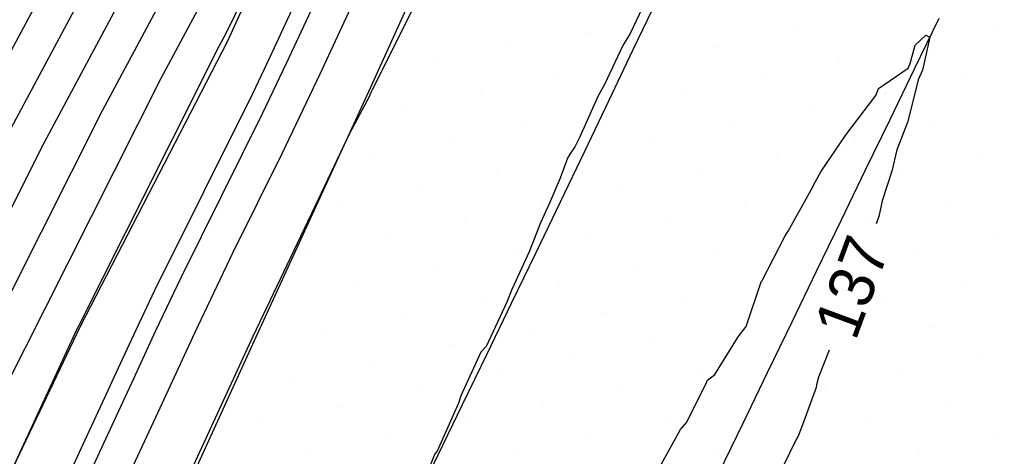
# Model space of a CAD drawing. Extents: x 2354170 to 2357230, y 866100 to 868290.
# Drawn here: x 2355726.29 to 2355769.98, y 867351.41 to 867370.82 of the extents above; entities that cross this region are included whole.
import ezdxf

# ---------------------------------------------------------------- set-up
doc = ezdxf.new("R2010")
doc.units = 0
for name, color, linetype in [('Default', 7, 'Continuous'), ('DTM Contours Major', 7, 'Continuous'), ('DTM Contours Minor', 7, 'Continuous'), ('DTM Contours Minor Text', 7, 'Continuous'), ('Exist DTM Breakline', 7, 'Continuous'), ('Exist DTM Scan Elevation Point', 7, 'Continuous'), ('Exist Roads EOP', 7, 'Continuous'), ('PH Exist DTM Breakline', 7, 'Continuous')]:
    doc.layers.add(name, color=color, linetype=linetype)

msp = doc.modelspace()

# ---------------------------------------------------------------- linework, layer by layer
at = {"layer": 'Default'}
for points in [[(2355769.82, 867458.94), (2355767.715, 867455.068), (2355765.889, 867451.887), (2355755.883, 867433.194), (2355755.161, 867431.89), (2355745.634, 867413.361), (2355742.902, 867408.522), (2355742.236, 867407.305), (2355741.478, 867405.907), (2355741.211, 867403.801), (2355735.557, 867387.718), (2355734.037, 867384.621), (2355725.897, 867369.421)], [(2355763.339, 867433.008), (2355755.907, 867419.579), (2355752.51, 867412.973), (2355745.659, 867395.22), (2355744.681, 867392.436), (2355735.188, 867373.099), (2355732.564, 867368.198), (2355727.402, 867357.934), (2355725.667, 867354.495), (2355715.685, 867332.91), (2355714.407, 867331.733), (2355709.843, 867329.022), (2355703.702, 867316.161), (2355701.399, 867307.349)], [(2355705.794, 867307.368), (2355716.754, 867330.702), (2355716.866, 867330.954), (2355716.978, 867331.201), (2355717.088, 867331.447), (2355717.208, 867331.699), (2355726.297, 867351.56), (2355728.847, 867357.075), (2355728.916, 867357.211), (2355735.161, 867369.631), (2355735.476, 867370.219), (2355738.577, 867376.536), (2355746.247, 867391.695), (2355746.5, 867392.261), (2355746.506, 867392.275), (2355746.512, 867392.288), (2355746.779, 867392.837), (2355747.04, 867393.412), (2355747.304, 867393.982), (2355750.639, 867403.017), (2355755.086, 867414.543), (2355756.093, 867416.501), (2355765.203, 867432.962)], [(2355755.348, 867428.812), (2355744.782, 867408.263), (2355743.255, 867404.307), (2355737.838, 867388.898), (2355734.325, 867381.741), (2355724.771, 867363.901)], [(2355767.008, 867426.391), (2355763.788, 867420.128), (2355761.427, 867416.216), (2355759.81, 867412.78), (2355758.203, 867409.318), (2355756.587, 867405.813), (2355753.888, 867398.499), (2355752.064, 867394.565), (2355750.259, 867390.596), (2355748.42, 867386.807), (2355748.376, 867386.718), (2355748.332, 867386.621), (2355746.586, 867382.713), (2355743.024, 867375.672), (2355741.302, 867371.976), (2355739.632, 867368.388), (2355737.966, 867364.884), (2355735.768, 867360.463), (2355734.059, 867356.883), (2355732.435, 867353.352), (2355730.821, 867349.884), (2355729.239, 867346.424), (2355725.037, 867337.242)], [(2355755.534, 867425.734), (2355747.358, 867409.833), (2355744.056, 867401.278), (2355740.119, 867390.077), (2355734.612, 867378.86), (2355727.369, 867365.333), (2355724.374, 867359.379)], [(2355751.986, 867415.395), (2355749.934, 867411.403), (2355744.858, 867398.249), (2355742.4, 867391.257), (2355734.9, 867375.98), (2355729.966, 867366.766), (2355725.888, 867358.656), (2355722.487, 867351.915), (2355714.58, 867334.817), (2355711.8, 867332.258), (2355705.537, 867328.536)], [(2355712.46, 867315.791), (2355717.619, 867326.775), (2355718.483, 867328.719), (2355719.344, 867330.626), (2355720.197, 867332.525), (2355721.123, 867334.47), (2355729.106, 867351.916), (2355729.88, 867353.61), (2355730.67, 867355.307), (2355731.465, 867357.036), (2355732.302, 867358.788), (2355736.651, 867367.536), (2355737.423, 867369.16), (2355738.197, 867370.823), (2355738.995, 867372.536), (2355746.416, 867387.204), (2355747.416, 867389.441), (2355747.441, 867389.497), (2355747.466, 867389.548), (2355748.519, 867391.717), (2355749.552, 867393.988), (2355750.596, 867396.24), (2355754.39, 867406.52)], [(2355744.354, 867372.467), (2355741.966, 867367.689), (2355741.905, 867367.574), (2355741.826, 867367.387), (2355740.954, 867365.751), (2355739.281, 867362.232), (2355739.234, 867362.138), (2355736.652, 867356.731), (2355734.199, 867351.396), (2355731.762, 867346.158), (2355729.372, 867340.931), (2355728.952, 867340.014), (2355726.416, 867334.681), (2355724.078, 867329.477)], [(2355754.229, 867371.898), (2355753.433, 867370.197), (2355753.106, 867369.673), (2355752.296, 867367.927), (2355752.018, 867367.432), (2355751.19, 867365.6), (2355750.976, 867365.169), (2355750.76, 867364.838), (2355750.652, 867364.653), (2355750.326, 867363.772), (2355749.846, 867362.662), (2355749.444, 867361.785), (2355748.941, 867360.492), (2355748.169, 867358.819), (2355747.945, 867358.258), (2355747.04, 867356.292), (2355746.793, 867356.038), (2355745.906, 867354.103), (2355745.796, 867353.774), (2355744.851, 867351.63), (2355744.744, 867351.518), (2355743.869, 867349.33)]]:
    msp.add_lwpolyline(points, dxfattribs=at)
at = {"layer": 'DTM Contours Major'}
msp.add_lwpolyline([(2355751.986, 867415.395), (2355749.934, 867411.403), (2355744.858, 867398.249), (2355742.4, 867391.257), (2355734.9, 867375.98), (2355729.966, 867366.766), (2355725.888, 867358.656), (2355722.487, 867351.915), (2355714.58, 867334.817), (2355711.8, 867332.258), (2355705.537, 867328.536)], dxfattribs=at)
at = {"layer": 'DTM Contours Minor'}
for points in [[(2355766.979, 867430.511), (2355760.572, 867418.049), (2355759.208, 867415.789), (2355758.273, 867413.804), (2355757.345, 867411.804), (2355756.412, 867409.779), (2355751.694, 867396.993), (2355750.389, 867394.181), (2355749.099, 867391.343), (2355747.784, 867388.634), (2355747.753, 867388.571), (2355747.721, 867388.501), (2355746.473, 867385.707), (2355740.338, 867373.581), (2355739.232, 867371.207), (2355738.16, 867368.903), (2355737.089, 867366.652), (2355733.457, 867359.346), (2355732.33, 867356.985), (2355731.258, 867354.655), (2355730.194, 867352.368), (2355729.15, 867350.085), (2355722.427, 867335.394)], [(2355754.829, 867351.071), (2355755.67, 867352.597), (2355755.958, 867352.927), (2355756.836, 867354.684), (2355756.876, 867354.796), (2355757.194, 867355.049), (2355758.235, 867356.717), (2355758.586, 867357.178), (2355759.263, 867359.157), (2355759.28, 867359.194), (2355759.283, 867359.199), (2355760.329, 867361.211), (2355760.46, 867361.418), (2355761.482, 867363.25), (2355761.669, 867363.616), (2355761.908, 867364.051), (2355763.033, 867365.711), (2355764.351, 867367.443), (2355764.472, 867367.757), (2355765.801, 867368.658), (2355765.888, 867368.864), (2355766.101, 867369.676), (2355766.577, 867370.125), (2355766.761, 867370.044), (2355766.427, 867368.573), (2355766.243, 867368.135), (2355765.779, 867366.29), (2355765.295, 867365.034), (2355765.074, 867364.088), (2355764.644, 867362.758), (2355764.494, 867362.06), (2355764.398, 867361.811), (2355764.366, 867361.746)], [(2355762.282, 867356.129), (2355761.805, 867354.926), (2355761.717, 867354.591), (2355761.7, 867354.469), (2355761.137, 867352.927), (2355760.906, 867352.309), (2355760.832, 867352.179), (2355759.916, 867350.303)]]:
    msp.add_lwpolyline(points, dxfattribs=at)
at = {"layer": 'Exist DTM Breakline'}
for points in [[(2355743.813, 867349.215), (2355744.9, 867351.466), (2355745.987, 867353.717), (2355747.074, 867355.969), (2355748.162, 867358.22), (2355749.249, 867360.471), (2355750.337, 867362.722), (2355751.419, 867364.975), (2355752.497, 867367.231), (2355753.575, 867369.487), (2355754.653, 867371.742)], [(2355757.365, 867350.634), (2355758.454, 867352.884), (2355759.543, 867355.134), (2355760.632, 867357.384), (2355761.722, 867359.634), (2355762.811, 867361.885), (2355763.9, 867364.135), (2355764.99, 867366.385), (2355766.079, 867368.635), (2355767.168, 867370.885)]]:
    msp.add_lwpolyline(points, dxfattribs=at)
at = {"layer": 'Exist DTM Scan Elevation Point'}
for p, q in [((2355760.637, 867370.294), (2355760.637, 867370.294)), ((2355769.65, 867370.326), (2355769.65, 867370.326)), ((2355751.623, 867370.262), (2355751.623, 867370.262)), ((2355748.158, 867369.557), (2355748.158, 867369.557)), ((2355757.172, 867369.589), (2355757.172, 867369.589)), ((2355766.186, 867369.62), (2355766.186, 867369.62)), ((2355744.694, 867368.851), (2355744.694, 867368.851)), ((2355753.708, 867368.883), (2355753.708, 867368.883)), ((2355762.722, 867368.915), (2355762.722, 867368.915)), ((2355750.243, 867368.178), (2355750.243, 867368.178)), ((2355759.257, 867368.209), (2355759.257, 867368.209)), ((2355768.271, 867368.241), (2355768.271, 867368.241)), ((2355746.779, 867367.472), (2355746.779, 867367.472)), ((2355755.793, 867367.504), (2355755.793, 867367.504)), ((2355764.807, 867367.535), (2355764.807, 867367.535)), ((2355761.342, 867366.83), (2355761.342, 867366.83)), ((2355743.314, 867366.766), (2355743.314, 867366.766)), ((2355748.864, 867366.093), (2355748.864, 867366.093)), ((2355757.878, 867366.124), (2355757.878, 867366.124)), ((2355766.891, 867366.156), (2355766.891, 867366.156)), ((2355745.399, 867365.387), (2355745.399, 867365.387)), ((2355754.413, 867365.419), (2355754.413, 867365.419)), ((2355763.427, 867365.45), (2355763.427, 867365.45)), ((2355741.935, 867364.681), (2355741.935, 867364.681)), ((2355750.949, 867364.713), (2355750.949, 867364.713)), ((2355759.963, 867364.745), (2355759.963, 867364.745)), ((2355768.976, 867364.776), (2355768.976, 867364.776)), ((2355747.484, 867364.008), (2355747.484, 867364.008)), ((2355756.498, 867364.039), (2355756.498, 867364.039)), ((2355765.512, 867364.071), (2355765.512, 867364.071)), ((2355744.02, 867363.302), (2355744.02, 867363.302)), ((2355753.034, 867363.334), (2355753.034, 867363.334)), ((2355762.048, 867363.365), (2355762.048, 867363.365)), ((2355740.556, 867362.596), (2355740.556, 867362.596)), ((2355749.569, 867362.628), (2355749.569, 867362.628)), ((2355758.583, 867362.66), (2355758.583, 867362.66)), ((2355767.597, 867362.691), (2355767.597, 867362.691)), ((2355764.133, 867361.986), (2355764.133, 867361.986)), ((2355746.105, 867361.923), (2355746.105, 867361.923)), ((2355755.119, 867361.954), (2355755.119, 867361.954)), ((2355742.641, 867361.217), (2355742.641, 867361.217)), ((2355751.654, 867361.249), (2355751.654, 867361.249)), ((2355760.668, 867361.28), (2355760.668, 867361.28)), ((2355769.682, 867361.312), (2355769.682, 867361.312)), ((2355739.176, 867360.511), (2355739.176, 867360.511)), ((2355748.19, 867360.543), (2355748.19, 867360.543)), ((2355757.204, 867360.575), (2355757.204, 867360.575)), ((2355766.218, 867360.606), (2355766.218, 867360.606)), ((2355744.726, 867359.838), (2355744.726, 867359.838)), ((2355753.739, 867359.869), (2355753.739, 867359.869)), ((2355762.753, 867359.901), (2355762.753, 867359.901)), ((2355741.261, 867359.132), (2355741.261, 867359.132)), ((2355750.275, 867359.164), (2355750.275, 867359.164)), ((2355759.289, 867359.195), (2355759.289, 867359.195)), ((2355768.303, 867359.227), (2355768.303, 867359.227)), ((2355755.824, 867358.49), (2355755.824, 867358.49)), ((2355764.838, 867358.521), (2355764.838, 867358.521)), ((2355737.797, 867358.426), (2355737.797, 867358.426)), ((2355746.811, 867358.458), (2355746.811, 867358.458)), ((2355743.346, 867357.753), (2355743.346, 867357.753)), ((2355752.36, 867357.784), (2355752.36, 867357.784)), ((2355761.374, 867357.816), (2355761.374, 867357.816)), ((2355739.882, 867357.047), (2355739.882, 867357.047)), ((2355748.896, 867357.079), (2355748.896, 867357.079)), ((2355757.909, 867357.11), (2355757.909, 867357.11)), ((2355766.923, 867357.142), (2355766.923, 867357.142)), ((2355745.431, 867356.373), (2355745.431, 867356.373)), ((2355754.445, 867356.405), (2355754.445, 867356.405)), ((2355763.459, 867356.437), (2355763.459, 867356.437)), ((2355741.967, 867355.668), (2355741.967, 867355.668)), ((2355750.981, 867355.699), (2355750.981, 867355.699)), ((2355759.994, 867355.731), (2355759.994, 867355.731)), ((2355769.008, 867355.763), (2355769.008, 867355.763)), ((2355747.516, 867354.994), (2355747.516, 867354.994)), ((2355756.53, 867355.025), (2355756.53, 867355.025)), ((2355765.544, 867355.057), (2355765.544, 867355.057)), ((2355738.502, 867354.962), (2355738.502, 867354.962)), ((2355744.052, 867354.288), (2355744.052, 867354.288)), ((2355753.066, 867354.32), (2355753.066, 867354.32)), ((2355762.079, 867354.352), (2355762.079, 867354.352)), ((2355767.629, 867353.678), (2355767.629, 867353.678)), ((2355740.587, 867353.583), (2355740.587, 867353.583)), ((2355749.601, 867353.614), (2355749.601, 867353.614)), ((2355758.615, 867353.646), (2355758.615, 867353.646)), ((2355737.123, 867352.877), (2355737.123, 867352.877)), ((2355746.137, 867352.909), (2355746.137, 867352.909)), ((2355755.15, 867352.94), (2355755.15, 867352.94)), ((2355764.164, 867352.972), (2355764.164, 867352.972)), ((2355742.672, 867352.203), (2355742.672, 867352.203)), ((2355751.686, 867352.235), (2355751.686, 867352.235)), ((2355760.7, 867352.267), (2355760.7, 867352.267)), ((2355769.714, 867352.298), (2355769.714, 867352.298)), ((2355739.208, 867351.498), (2355739.208, 867351.498)), ((2355748.222, 867351.529), (2355748.222, 867351.529)), ((2355757.235, 867351.561), (2355757.235, 867351.561)), ((2355766.249, 867351.593), (2355766.249, 867351.593))]:
    msp.add_line(p, q, dxfattribs=at)
at = {"layer": 'Exist Roads EOP'}
msp.add_lwpolyline([(2355716.947, 867313.022), (2355719.448, 867318.476), (2355721.947, 867323.931), (2355724.437, 867329.39), (2355726.916, 867334.854), (2355729.387, 867340.322), (2355731.855, 867345.79), (2355734.323, 867351.259), (2355736.805, 867356.722), (2355739.309, 867362.174), (2355741.816, 867367.625), (2355744.296, 867373.089), (2355746.742, 867378.567), (2355749.166, 867384.056), (2355749.226, 867384.193)], dxfattribs=at)
at = {"layer": 'PH Exist DTM Breakline'}
msp.add_lwpolyline([(2355918.781, 867746.188), (2355906.626, 867722.173), (2355895.673, 867698.641), (2355885.097, 867676.424), (2355870.843, 867647.983), (2355860.211, 867624.669), (2355846.384, 867596.219), (2355833.297, 867568.082), (2355819.152, 867538.716), (2355805.018, 867508.78), (2355794.061, 867484.653), (2355781.116, 867458.063), (2355766.962, 867432.918), (2355756.171, 867415.204), (2355746.189, 867393.216), (2355735.515, 867369.826), (2355728.978, 867357.182), (2355716.625, 867331.286), (2355705.35, 867307.007), (2355696.048, 867283.872), (2355692.434, 867273.994)], dxfattribs=at)

# ---------------------------------------------------------------- texts
at = {"layer": 'DTM Contours Minor Text'}
msp.add_text('137', height=2, rotation=69.6412, dxfattribs=at).set_placement((2355763.45, 867356.496))

doc.saveas('drawing.dxf')
